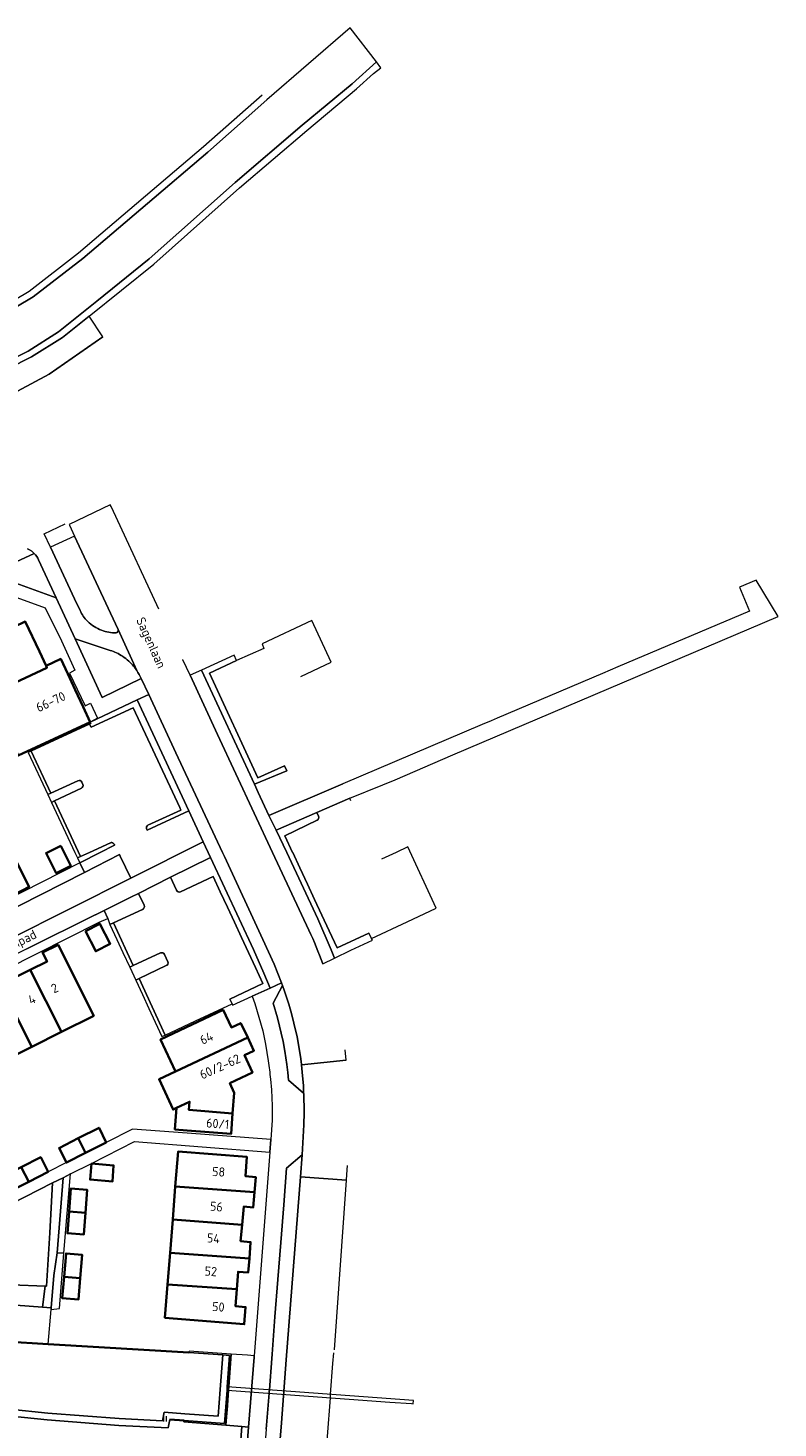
# Model space of a CAD drawing. Header units: metres. Extents: x 152391 to 157968, y 462336 to 467280.
# Tile 304 of 656: x 155531 to 155641, y 464915 to 465121. Entities that reach past the tile are written whole.
import ezdxf
from ezdxf.enums import TextEntityAlignment as Align

# ---------------------------------------------------------------- set-up
doc = ezdxf.new("R2010")
doc.units = ezdxf.units.M
doc.header["$LTSCALE"] = 0.75
for name, color, linetype, lineweight in [('B-WE-GK-BESCHOEIING-G', 251, 'GK-BESCHOEIING', 35), ('B-WE-GR-BEPLANTING_CULTUUR_BODEMBEDEKKER-GV', 251, 'Continuous', 18), ('B-WE-GR-GROENVOORZIENING-GV', 251, 'Continuous', 18), ('B-WE-GR-HAAG-GV', 251, 'Continuous', 13), ('B-WE-IE-TERREINAFSCHEIDING_KUNSTMATIG_MUUR-GV', 251, 'Continuous', 18), ('B-WE-KW-KUNSTWERK_DUIKER-G', 5, 'Continuous', 18), ('B-WE-KW-KUNSTWERK_DUIKER-GV', 5, 'Continuous', 18), ('B-WE-OG-BEBOUWING-GV', 6, 'Continuous', 35), ('B-WE-OG-BEBOUWING-T18', 1, 'Continuous', 18), ('B-WE-OG-TERREIN_CULTUURSCHEIDING-GV', 251, 'Continuous', 18), ('B-WE-OG-TOPOGRAFIE-T18', 1, 'Continuous', 18), ('B-WE-OG-WATER_SLOOT-GV', 251, 'Continuous', 18), ('B-WE-VH-VERHARDING_ASFALT-GV', 251, 'Continuous', 18), ('B-WE-VH-VERHARDING_BETONSTRAATSTEEN-GV', 251, 'Continuous', 18), ('B-WE-VH-VERHARDING_TEGEL-GV', 251, 'Continuous', 18)]:
    doc.layers.add(name, color=color, linetype=linetype, lineweight=lineweight)
doc.styles.add('NLCS-ISO-M750-T18', font='NLCS-ISO.ttf', dxfattribs={"height": 1.35})
doc.linetypes.add('GK-BESCHOEIING', pattern='A,30,-5,[1,NLCS.SHX,S=1,R=0,X=0,Y=0],-5', length=40)

msp = doc.modelspace()

# ---------------------------------------------------------------- linework, layer by layer
at = {"layer": 'B-WE-GK-BESCHOEIING-G'}
for points in [[(155534.03, 464927.68), (155527.7, 464928.06), (155513.9, 464928.94), (155497.63, 464930.14)], [(155554.75, 464926.43), (155534.03, 464927.68)], [(155551.93, 464916.59), (155554.06, 464916.43)]]:
    msp.add_lwpolyline(points, dxfattribs=at)
at = {"layer": 'B-WE-GR-BEPLANTING_CULTUUR_BODEMBEDEKKER-GV'}
msp.add_lwpolyline([(155546.21, 464996.22), (155544.61, 464999.47), (155544.51, 464999.67), (155539.38, 464997.06), (155526.6, 464990.56), (155528.25, 464987.18)], close=True, dxfattribs=at)
at = {"layer": 'B-WE-GR-GROENVOORZIENING-GV'}
for points in [[(155564.39, 465010.06), (155569.16, 465012), (155568.82, 465012.74), (155564.91, 465010.96), (155557.76, 465026.39), (155561.77, 465028.21), (155561.4, 465029.03), (155556.61, 465026.83)], [(155534.44, 465008.72), (155531.55, 465014.9), (155531.1, 465014.69), (155533.99, 465008.51)], [(155538.34, 464999.18), (155538.79, 464999.39), (155534.97, 465007.57), (155534.52, 465007.36), (155537.96, 465000)], [(155538.79, 464999.39), (155538.34, 464999.18), (155538.67, 464998.47), (155541.69, 465000), (155543.79, 465001.07), (155543.79, 465001.1), (155543.77, 465001.14), (155543.76, 465001.18), (155543.74, 465001.21), (155543.72, 465001.25), (155543.7, 465001.28), (155543.67, 465001.31), (155543.64, 465001.33), (155543.61, 465001.36), (155543.58, 465001.38), (155543.54, 465001.4), (155543.5, 465001.41), (155543.46, 465001.42), (155543.43, 465001.43), (155543.39, 465001.44), (155543.35, 465001.44), (155543.31, 465001.44), (155543.27, 465001.43), (155543.23, 465001.42), (155543.19, 465001.41), (155540.12, 465000)], [(155546.03, 464983.11), (155546.53, 464983.34), (155543.65, 464989.62), (155543.12, 464989.38), (155544.14, 464987.18), (155545.03, 464985.26)], [(155546.92, 464981.21), (155547.91, 464979.09), (155548.85, 464977.05), (155549.8, 464975.03), (155550.78, 464972.91), (155551.23, 464973.12), (155547.41, 464981.44)], [(155534.67, 464951.37), (155534.3, 464944.04), (155533.79, 464936.2), (155533.58, 464936.2), (155533.22, 464933.09), (155534.47, 464932.99), (155534.87, 464937.75), (155535.38, 464941.12), (155536.24, 464952.13)], [(155536.24, 464952.13), (155535.38, 464941.12), (155536.36, 464941.04), (155537.32, 464952.71)], [(155534.47, 464932.99), (155534.45, 464932.77), (155535.69, 464932.89), (155536.36, 464941.04), (155535.38, 464941.12), (155534.87, 464937.75)], [(155563.35, 464926.03), (155560.95, 464926.2), (155560.61, 464921.39), (155560.57, 464920.9), (155560.35, 464917.93), (155560.33, 464917.58), (155560.2, 464915.73), (155562.54, 464915.55), (155563.53, 464915.47), (155564.33, 464925.73), (155564.34, 464925.95)]]:
    msp.add_lwpolyline(points, close=True, dxfattribs=at)
for points in [[(155547.12, 465022.43), (155540.21, 465019.17), (155540.32, 465018.95), (155540.12, 465018.86), (155540.35, 465018.42), (155546.54, 465021.27), (155553.39, 465006.59), (155553.56, 465006.23), (155548.71, 465003.99)], [(155548.49, 465003.46), (155548.58, 465003.26), (155554.72, 465006.11), (155547.12, 465022.43)], [(155538.4, 465010.55), (155534.44, 465008.72)], [(155539.14, 465010.01), (155539.01, 465010.31)], [(155534.44, 465008.72), (155533.99, 465008.51), (155534.52, 465007.36), (155534.97, 465007.57), (155538.92, 465009.43)], [(155573.8, 465005.33), (155573.55, 465005.87), (155567.6, 465003.26), (155569.13, 465000), (155573.73, 464990.22), (155575.68, 464985.69), (155576.15, 464984.44), (155578.58, 464985.6), (155581.74, 464987.11), (155581.62, 464987.34), (155581.22, 464988.13), (155576.56, 464985.95), (155575.39, 464988.45), (155574.32, 464990.77), (155573.24, 464993.08), (155572.19, 464995.34), (155571.08, 464997.71), (155570.03, 464999.98), (155570.01, 465000), (155568.87, 465002.45), (155573.6, 465004.72)], [(155561.09, 464977.72), (155561.17, 464977.54), (155564.07, 464978.86), (155566.68, 464980.05), (155565.77, 464982.25), (155564.25, 464985.7), (155557.9, 464999.27), (155552.03, 464996.36), (155552.93, 464994.43)], [(155553.5, 464994.22), (155558.31, 464996.46), (155559.36, 464994.2), (155560.41, 464991.95), (155561.45, 464989.72), (155562.48, 464987.5), (155563.52, 464985.28), (155564.56, 464983.05), (155565.64, 464980.73), (155560.76, 464978.43), (155561.09, 464977.72)], [(155548.17, 464992.24), (155547.34, 464993.96), (155546.29, 464993.47), (155542.26, 464991.45), (155542.8, 464990.28), (155543.12, 464989.38), (155543.65, 464989.62)], [(155543.65, 464989.62), (155547.93, 464991.61)], [(155550.55, 464985.21), (155546.53, 464983.34)], [(155546.53, 464983.34), (155546.03, 464983.11), (155546.92, 464981.21), (155547.41, 464981.44), (155551.38, 464983.34)], [(155551.65, 464983.91), (155551.14, 464984.98)]]:
    msp.add_lwpolyline(points, dxfattribs=at)
for points in [[(155539.01, 465010.31, 0.437993), (155538.4, 465010.55)], [(155538.92, 465009.43, 0.390539), (155539.14, 465010.01)], [(155548.71, 465003.99, 0.309631), (155548.49, 465003.46)], [(155573.6, 465004.72, 0.428726), (155573.8, 465005.33)], [(155552.93, 464994.43, 0.514832), (155553.5, 464994.22)], [(155547.93, 464991.61, 0.402475), (155548.17, 464992.24)], [(155551.14, 464984.98, 0.420893), (155550.55, 464985.21)], [(155551.38, 464983.34, 0.491844), (155551.65, 464983.91)]]:
    msp.add_lwpolyline(points, format="xyb", dxfattribs=at)
at = {"layer": 'B-WE-GR-HAAG-GV'}
for points in [[(155568.82, 465012.74), (155564.91, 465010.96), (155557.76, 465026.39), (155561.77, 465028.21), (155561.4, 465029.03), (155556.61, 465026.83), (155564.39, 465010.06), (155569.16, 465012)], [(155534.44, 465008.72), (155531.55, 465014.9), (155531.1, 465014.69), (155533.99, 465008.51)], [(155534.97, 465007.57), (155534.52, 465007.36), (155537.96, 465000), (155538.34, 464999.18), (155538.79, 464999.39)], [(155538.34, 464999.18), (155538.67, 464998.47), (155541.69, 465000), (155543.79, 465001.07), (155543.79, 465001.1), (155543.77, 465001.14), (155543.76, 465001.18), (155543.74, 465001.21), (155543.72, 465001.25), (155543.7, 465001.28), (155543.67, 465001.31), (155543.64, 465001.33), (155543.61, 465001.36), (155543.58, 465001.38), (155543.54, 465001.4), (155543.5, 465001.41), (155543.46, 465001.42), (155543.43, 465001.43), (155543.39, 465001.44), (155543.35, 465001.44), (155543.31, 465001.44), (155543.27, 465001.43), (155543.23, 465001.42), (155543.19, 465001.41), (155540.12, 465000), (155538.79, 464999.39)], [(155546.03, 464983.11), (155546.53, 464983.34), (155543.65, 464989.62), (155543.12, 464989.38), (155544.14, 464987.18), (155545.03, 464985.26)], [(155551.23, 464973.12), (155547.41, 464981.44), (155546.92, 464981.21), (155547.91, 464979.09), (155548.85, 464977.05), (155549.8, 464975.03), (155550.78, 464972.91)], [(155534.67, 464951.37), (155534.3, 464944.04), (155533.79, 464936.2), (155533.58, 464936.2), (155533.22, 464933.09), (155534.47, 464932.99), (155534.87, 464937.75), (155535.38, 464941.12), (155536.24, 464952.13)], [(155536.24, 464952.13), (155535.38, 464941.12), (155536.36, 464941.04), (155537.32, 464952.71)], [(155534.47, 464932.99), (155534.45, 464932.77), (155535.69, 464932.89), (155536.36, 464941.04), (155535.38, 464941.12), (155534.87, 464937.75)]]:
    msp.add_lwpolyline(points, close=True, dxfattribs=at)
for points in [[(155548.49, 465003.46), (155548.58, 465003.26), (155554.72, 465006.11), (155547.12, 465022.43), (155540.21, 465019.17), (155540.32, 465018.95), (155540.12, 465018.86)], [(155540.12, 465018.86), (155540.35, 465018.42), (155546.54, 465021.27), (155553.39, 465006.59), (155553.56, 465006.23), (155548.71, 465003.99)], [(155538.4, 465010.55), (155534.44, 465008.72), (155533.99, 465008.51), (155534.52, 465007.36)], [(155539.14, 465010.01), (155539.01, 465010.31)], [(155534.52, 465007.36), (155534.97, 465007.57), (155538.92, 465009.43)], [(155573.8, 465005.33), (155573.55, 465005.87), (155567.6, 465003.26)], [(155567.6, 465003.26), (155569.13, 465000), (155573.73, 464990.22), (155575.68, 464985.69), (155576.15, 464984.44), (155578.58, 464985.6), (155581.74, 464987.11), (155581.62, 464987.34), (155581.22, 464988.13), (155576.56, 464985.95), (155575.39, 464988.45), (155574.32, 464990.77), (155573.24, 464993.08), (155572.19, 464995.34), (155571.08, 464997.71), (155570.03, 464999.98), (155570.01, 465000), (155568.87, 465002.45), (155573.6, 465004.72)], [(155553.5, 464994.22), (155558.31, 464996.46), (155559.36, 464994.2), (155560.41, 464991.95), (155561.45, 464989.72), (155562.48, 464987.5), (155563.52, 464985.28), (155564.56, 464983.05), (155565.64, 464980.73), (155560.76, 464978.43), (155561.09, 464977.72), (155561.17, 464977.54), (155564.07, 464978.86), (155566.68, 464980.05), (155565.77, 464982.25), (155564.25, 464985.7), (155557.9, 464999.27), (155552.03, 464996.36)], [(155552.03, 464996.36), (155552.93, 464994.43)], [(155547.34, 464993.96), (155546.29, 464993.47), (155542.26, 464991.45), (155542.8, 464990.28), (155543.12, 464989.38), (155543.65, 464989.62), (155547.93, 464991.61)], [(155548.17, 464992.24), (155547.34, 464993.96)], [(155550.55, 464985.21), (155546.53, 464983.34), (155546.03, 464983.11), (155546.92, 464981.21), (155547.41, 464981.44), (155551.38, 464983.34)], [(155551.65, 464983.91), (155551.14, 464984.98)]]:
    msp.add_lwpolyline(points, dxfattribs=at)
for points in [[(155539.01, 465010.31, 0.437993), (155538.4, 465010.55)], [(155538.92, 465009.43, 0.390539), (155539.14, 465010.01)], [(155548.71, 465003.99, 0.309631), (155548.49, 465003.46)], [(155573.6, 465004.72, 0.428726), (155573.8, 465005.33)], [(155552.93, 464994.43, 0.514832), (155553.5, 464994.22)], [(155547.93, 464991.61, 0.402475), (155548.17, 464992.24)], [(155551.14, 464984.98, 0.420893), (155550.55, 464985.21)], [(155551.38, 464983.34, 0.491844), (155551.65, 464983.91)]]:
    msp.add_lwpolyline(points, format="xyb", dxfattribs=at)
at = {"layer": 'B-WE-IE-TERREINAFSCHEIDING_KUNSTMATIG_MUUR-GV'}
msp.add_lwpolyline([(155559.97, 464916), (155554.06, 464916.43), (155553.99, 464916.22), (155560.2, 464915.73), (155560.33, 464917.58), (155560.35, 464917.93), (155560.57, 464920.9), (155560.61, 464921.39), (155560.95, 464926.2), (155554.77, 464926.65), (155554.75, 464926.43), (155559.74, 464926.08), (155560.74, 464926.01), (155560.39, 464921.41), (155560.35, 464920.91)], close=True, dxfattribs=at)
at = {"layer": 'B-WE-KW-KUNSTWERK_DUIKER-G'}
for points in [[(155551.02, 464917.08), (155551, 464916.67)], [(155551.42, 464917.07), (155551.4, 464916.64)], [(155551, 464916.67), (155550.99, 464916.28)], [(155551.4, 464916.64), (155551.39, 464916.27)]]:
    msp.add_lwpolyline(points, dxfattribs=at)
at = {"layer": 'B-WE-KW-KUNSTWERK_DUIKER-GV'}
msp.add_lwpolyline([(155587.75, 464918.89), (155587.79, 464919.39), (155560.39, 464921.41), (155560.35, 464920.91), (155584.32, 464919.14), (155587.52, 464918.91)], close=True, dxfattribs=at)
at = {"layer": 'B-WE-OG-BEBOUWING-GV'}
for points in [[(155527.8, 465038.08), (155526.72, 465037.61), (155525.88, 465035.22), (155524.79, 465034.71), (155524.04, 465036.33), (155519.66, 465034.3), (155517.52, 465033.31), (155517.26, 465033.19), (155520.55, 465026.11), (155520.81, 465026.23), (155522.46, 465027), (155523.54, 465024.69), (155525.91, 465025.79), (155526.68, 465024.14), (155526.79, 465023.88), (155533.86, 465027.17), (155533.73, 465027.44), (155532.74, 465029.54), (155530.66, 465033.96), (155529.01, 465033.19), (155528.47, 465034.21), (155529.38, 465036.66), (155528.9, 465037.7)], [(155540.21, 465019.17), (155539.17, 465021.43), (155538.02, 465023.89), (155536.92, 465026.25), (155535.89, 465028.47), (155533.73, 465027.44), (155533.86, 465027.17), (155526.79, 465023.88), (155526.68, 465024.14), (155525.3, 465023.5), (155527.41, 465018.95), (155529.61, 465014.24)], [(155525.98, 464993.98), (155528.27, 464995.14), (155528.96, 464993.78), (155531.22, 464994.92), (155528.67, 465000), (155525.97, 465005.36), (155521.4, 465003.06), (155522.98, 464999.93)], [(155535.88, 465000.97), (155533.95, 465000), (155533.73, 464999.89), (155535.22, 464996.94), (155537.36, 464998.02), (155536.37, 465000)], [(155539.53, 464988.43), (155541.04, 464985.46), (155543.17, 464986.57), (155541.65, 464989.5)], [(155531.37, 464982.71), (155536.01, 464973.59), (155540.75, 464975.98), (155535.49, 464986.41), (155533.22, 464985.3), (155533.88, 464983.94)], [(155526.32, 464981.83), (155531.62, 464971.38), (155536.01, 464973.59), (155531.37, 464982.71), (155529.3, 464981.7), (155528.65, 464982.98)], [(155522.89, 464978.45), (155527.53, 464969.32), (155531.62, 464971.38), (155526.32, 464981.83), (155524.66, 464981.01), (155525.33, 464979.66)], [(155563.39, 464972.76), (155562.37, 464974.9), (155561.01, 464974.26), (155559.78, 464976.86), (155550.57, 464972.49), (155552.78, 464967.75)], [(155561.18, 464961.61), (155561.39, 464964.61), (155560.79, 464966.04), (155564.1, 464967.6), (155562.93, 464970.19), (155564.3, 464970.83), (155563.39, 464972.76), (155552.78, 464967.75), (155550.35, 464966.62), (155552.41, 464962.18), (155552.94, 464962.43), (155554.84, 464963.31), (155554.75, 464962.11)], [(155561.18, 464961.61), (155554.75, 464962.11), (155554.84, 464963.31), (155552.94, 464962.43), (155552.69, 464959.25), (155554.51, 464959.11), (155560.98, 464958.62)], [(155539.54, 464955.8), (155542.59, 464957.34), (155541.52, 464959.49), (155538.45, 464957.94)], [(155538.45, 464957.94), (155535.63, 464956.51), (155536.71, 464954.37), (155539.54, 464955.8)], [(155531.17, 464951.55), (155534.01, 464953), (155532.95, 464955.15), (155530.07, 464953.69)], [(155540.41, 464954.26), (155540.19, 464951.87), (155543.48, 464951.57), (155543.67, 464953.96)], [(155552.74, 464950.87), (155564.38, 464950), (155564.57, 464952.24), (155563.09, 464952.37), (155563.27, 464955.2), (155553.15, 464956)], [(155530.07, 464953.69), (155527.06, 464952.16), (155528.15, 464950.02), (155531.17, 464951.55)], [(155537.12, 464947.16), (155539.51, 464946.98), (155539.78, 464950.36), (155537.39, 464950.57)], [(155564.38, 464950), (155552.74, 464950.87), (155552.36, 464946.01), (155562.57, 464945.23), (155562.82, 464947.9), (155564.2, 464947.77)], [(155537.12, 464947.16), (155536.87, 464943.97), (155539.26, 464943.78), (155539.51, 464946.98)], [(155562.57, 464945.23), (155552.36, 464946.01), (155551.97, 464941.09), (155563.64, 464940.26), (155563.83, 464942.68), (155562.34, 464942.82)], [(155538.76, 464937.38), (155539.05, 464940.79), (155536.66, 464941.01), (155536.37, 464937.55)], [(155551.61, 464936.46), (155561.79, 464935.73), (155561.98, 464938.32), (155563.47, 464938.21), (155563.64, 464940.26), (155551.97, 464941.09)], [(155538.76, 464937.38), (155536.37, 464937.55), (155536.1, 464934.42), (155538.49, 464934.22)], [(155561.79, 464935.73), (155551.61, 464936.46), (155551.22, 464931.55), (155562.89, 464930.58), (155563.09, 464933.12), (155561.6, 464933.23)]]:
    msp.add_lwpolyline(points, close=True, dxfattribs=at)
at = {"layer": 'B-WE-OG-TERREIN_CULTUURSCHEIDING-GV'}
for points in [[(155542.09, 465075.86), (155534.2, 465070.36), (155527.53, 465066.78), (155521.75, 465064.27), (155507.77, 465059.59), (155500, 465057.64), (155487.44, 465054.48), (155471.48, 465051.95), (155460.98, 465051.52), (155440.81, 465052.43), (155423.98, 465055.48), (155411.28, 465058.8), (155407.54, 465059.78), (155394.5, 465063.5), (155376.12, 465070.05), (155358.47, 465075.51), (155341.06, 465080.05), (155340.76, 465078.67), (155346.64, 465077.36)], [(155537.92, 465046.5), (155534.38, 465044.89), (155537.91, 465037.3), (155538.72, 465035.59)], [(155544.31, 465032.84), (155544.28, 465032.9), (155537.92, 465046.5)], [(155531.99, 465043.99), (155525.47, 465040.98)], [(155525.47, 465040.98), (155535.2, 465037.45), (155532.61, 465043.04)], [(155543.16, 465029.72), (155537.99, 465031.43), (155541.97, 465022.78), (155547.72, 465025.58)]]:
    msp.add_lwpolyline(points, dxfattribs=at)
for points in [[(155532.61, 465043.04, 0.092623), (155531.99, 465043.99)], [(155538.72, 465035.59, 0.05092), (155539.2, 465034.74)], [(155539.2, 465034.74, 0.05228), (155539.84, 465034)], [(155539.84, 465034, 0.052347), (155540.82, 465033.22)], [(155540.82, 465033.22, 0.053309), (155541.87, 465032.69)], [(155541.87, 465032.69, 0.052764), (155542.95, 465032.39)], [(155542.95, 465032.39, 0.044003), (155544.06, 465032.29)], [(155544.06, 465032.29, 0.370349), (155544.33, 465032.77)], [(155544.33, 465032.77, 0.041982), (155544.31, 465032.84)], [(155544.09, 465029.35, 0.030291), (155543.16, 465029.72)], [(155544.97, 465028.85, 0.029814), (155544.09, 465029.35)], [(155545.9, 465028.12, 0.03125), (155544.97, 465028.85)], [(155546.61, 465027.39, 0.031977), (155545.9, 465028.12)], [(155547.07, 465026.77, 0.022737), (155546.61, 465027.39)], [(155547.72, 465025.58, 0.027302), (155547.07, 465026.77)]]:
    msp.add_lwpolyline(points, format="xyb", dxfattribs=at)
for points in [[(155533.22, 464933.09), (155533.58, 464936.2), (155528.66, 464936.39), (155517.6, 464937.16), (155517.73, 464939.18), (155516.42, 464942.08), (155516.4, 464942.12), (155516.33, 464942.09), (155503.01, 464935.38)], [(155459.63, 464911.7), (155562.61, 464903.57), (155562.83, 464906.37), (155563.53, 464915.47), (155562.54, 464915.55), (155561.83, 464906.44), (155561.69, 464904.64), (155459.45, 464912.71)]]:
    msp.add_lwpolyline(points, close=True, dxfattribs=at)
at = {"layer": 'B-WE-OG-WATER_SLOOT-GV'}
for points in [[(155524.46, 465070.43), (155531.08, 465073.75), (155535.56, 465076.57), (155541.2, 465081.1), (155548.91, 465087.3), (155561.54, 465098.53), (155571.43, 465106.96), (155578.77, 465113.07), (155582.33, 465116.28), (155578.49, 465121.27), (155566.2, 465110.68), (155557.53, 465103.02), (155548.63, 465095.47), (155539.12, 465087.37), (155531.83, 465081.71), (155524.12, 465077.16)], [(155524.88, 465069.53), (155531.56, 465072.88), (155536.15, 465075.76), (155540.05, 465078.89), (155549.57, 465086.54), (155562.19, 465097.78), (155572.08, 465106.2), (155579.42, 465112.32), (155581.92, 465114.56), (155583.01, 465115.41), (155582.33, 465116.28), (155578.77, 465113.07), (155571.43, 465106.96), (155561.54, 465098.53), (155548.91, 465087.3), (155541.2, 465081.1), (155535.56, 465076.57), (155531.08, 465073.75), (155524.46, 465070.43)], [(155423.33, 465066.75), (155433.61, 465064.84), (155442.24, 465063.68), (155449.88, 465063.23), (155455.49, 465063), (155464.04, 465063.1), (155468.87, 465063.32), (155474.99, 465063.77), (155483.28, 465064.74), (155486.27, 465065.39), (155492.29, 465066.63), (155500.98, 465068.75), (155509.46, 465071.38), (155512.02, 465072.32), (155516.98, 465074.16), (155524.12, 465077.16), (155531.83, 465081.71), (155539.12, 465087.37), (155548.63, 465095.47), (155557.53, 465103.02), (155566.2, 465110.68)], [(155565.51, 465111.41), (155556.88, 465103.78), (155538.5, 465088.16), (155531.26, 465082.53), (155523.68, 465078.06), (155516.62, 465075.1), (155511.67, 465073.26), (155509.13, 465072.32), (155500.71, 465069.72), (155492.09, 465067.61), (155483.12, 465065.73), (155474.89, 465064.77), (155468.82, 465064.32), (155464.01, 465064.1), (155455.5, 465064), (155449.93, 465064.22), (155442.33, 465064.68), (155433.77, 465065.82), (155423.45, 465067.74)], [(155527.53, 465066.78), (155534.2, 465070.36), (155542.09, 465075.86), (155540.05, 465078.89), (155536.15, 465075.76), (155531.56, 465072.88), (155524.88, 465069.53)], [(155559.74, 464926.08), (155554.75, 464926.43), (155534.03, 464927.68), (155527.7, 464928.06), (155513.9, 464928.94), (155497.63, 464930.14), (155496.77, 464930.21), (155479.33, 464931.53), (155465.21, 464932.7), (155457.09, 464933.33), (155455.98, 464933.66), (155457.67, 464923.88), (155458.64, 464923.82), (155463.03, 464923.18)], [(155466.58, 464922.69), (155480.05, 464922.37), (155481.39, 464921.37), (155494.6, 464920.86), (155500.52, 464920.76), (155512.88, 464918.87), (155522.64, 464918.7), (155533.99, 464917.53), (155544.47, 464916.71), (155550.87, 464916.39), (155551.12, 464917.66), (155554.13, 464917.43), (155559.05, 464917.07), (155559.35, 464920.99), (155559.74, 464926.08)], [(155554.06, 464916.43), (155559.97, 464916), (155560.35, 464920.91), (155560.39, 464921.41), (155560.74, 464926.01), (155559.74, 464926.08), (155559.35, 464920.99), (155559.05, 464917.07), (155554.13, 464917.43), (155551.12, 464917.66), (155550.87, 464916.39), (155544.47, 464916.71), (155533.99, 464917.53), (155522.64, 464918.7), (155512.88, 464918.87), (155500.52, 464920.76), (155494.6, 464920.86), (155481.39, 464921.37), (155480.05, 464922.37), (155466.58, 464922.69)], [(155466.76, 464921.69), (155479.71, 464921.37), (155481.04, 464920.38), (155486.61, 464920.17), (155491.76, 464919.97), (155494.57, 464919.86), (155500.44, 464919.76), (155512.8, 464917.88), (155516.79, 464917.81), (155522.58, 464917.7), (155524.75, 464917.48), (155533.9, 464916.53), (155544.41, 464915.71), (155551.68, 464915.35), (155551.93, 464916.59), (155554.06, 464916.43)], [(155561.83, 464906.44), (155562.54, 464915.55), (155560.2, 464915.73), (155553.99, 464916.22), (155554.06, 464916.43), (155551.93, 464916.59), (155551.68, 464915.35), (155544.41, 464915.71), (155533.9, 464916.53), (155524.75, 464917.48), (155525.09, 464917.28), (155525.69, 464916.74), (155526.05, 464916.15), (155526.18, 464915.53), (155526.05, 464914.91)]]:
    msp.add_lwpolyline(points, dxfattribs=at)
msp.add_lwpolyline([(155534.45, 464932.77), (155534.47, 464932.99), (155533.22, 464933.09), (155503.01, 464935.38), (155502.67, 464935.21), (155498.03, 464935.46), (155497.63, 464930.14), (155513.9, 464928.94), (155527.7, 464928.06), (155534.03, 464927.68)], close=True, dxfattribs=at)
at = {"layer": 'B-WE-VH-VERHARDING_ASFALT-GV'}
for points in [[(155550.33, 465035.78), (155543.98, 465049.4), (155543.28, 465050.9), (155543.18, 465051.12), (155537.11, 465048.21), (155537.16, 465048.12), (155537.92, 465046.5), (155544.28, 465032.9), (155544.31, 465032.84)], [(155544.33, 465032.77), (155547.07, 465026.77)], [(155572.41, 464988.55), (155567.06, 465000), (155558.95, 465017.36), (155554.91, 465026.05), (155553.84, 465028.34), (155553.8, 465028.4)], [(155547.72, 465025.58), (155548.83, 465023.22), (155552.83, 465014.65), (155559.68, 465000), (155559.96, 464999.4), (155565.64, 464987.21), (155567.27, 464983.54), (155568.35, 464980.81), (155568.51, 464980.41), (155568.5, 464980.4), (155568.8, 464979.59), (155569.43, 464977.67), (155569.84, 464976.28), (155570.2, 464974.88), (155570.4, 464974.04), (155570.65, 464972.91), (155570.88, 464971.7), (155571.15, 464970), (155571.31, 464968.85), (155571.31, 464968.77), (155577.89, 464969.46), (155577.72, 464970.94)], [(155577.89, 464969.46), (155571.31, 464968.77), (155571.48, 464967.14), (155571.59, 464965.7), (155571.63, 464964.56), (155571.64, 464964.55), (155571.71, 464961.73), (155571.67, 464959.92), (155571.39, 464955.49), (155571.14, 464952.26), (155577.93, 464951.81), (155577.99, 464952.6), (155578.07, 464953.96)], [(155571.14, 464952.26), (155569.07, 464925.36), (155568.37, 464916.08), (155567.78, 464908.91), (155574.72, 464908.37), (155575.57, 464919.79), (155575.6, 464920.29), (155575.94, 464924.83), (155576.05, 464926.41)], [(155576.19, 464926.81), (155577.93, 464951.81), (155571.14, 464952.26)]]:
    msp.add_lwpolyline(points, dxfattribs=at)
for points in [[(155544.31, 465032.84, -0.041982), (155544.33, 465032.77)], [(155547.07, 465026.77, -0.027302), (155547.72, 465025.58)], [(155574.45, 464983.63, 0.021549), (155572.41, 464988.55)]]:
    msp.add_lwpolyline(points, format="xyb", dxfattribs=at)
at = {"layer": 'B-WE-VH-VERHARDING_BETONSTRAATSTEEN-GV'}
for points in [[(155635.76, 465039.01), (155637.24, 465035.51), (155617.86, 465027.28), (155615.61, 465026.32), (155600.09, 465019.74), (155599.21, 465019.36), (155597.89, 465018.79), (155577.39, 465010.09), (155566.51, 465005.45), (155567.6, 465003.26), (155573.55, 465005.87), (155578.43, 465007.97), (155583.3, 465009.95), (155585.08, 465010.67), (155593.58, 465014.36), (155641.43, 465034.7), (155638.22, 465040.05)], [(155571.31, 464968.77), (155571.31, 464968.85), (155571.15, 464970), (155570.88, 464971.7), (155570.65, 464972.91), (155570.4, 464974.04), (155570.2, 464974.88), (155569.84, 464976.28), (155569.43, 464977.67), (155568.8, 464979.59), (155568.5, 464980.4), (155567.16, 464977.8), (155567.8, 464975.65), (155568.6, 464972.19), (155568.85, 464970.74), (155569.16, 464968.78), (155569.29, 464967.63), (155569.4, 464966.49), (155571.63, 464964.56), (155571.59, 464965.7), (155571.48, 464967.14)], [(155569.07, 464925.36), (155571.14, 464952.26), (155571.39, 464955.49), (155569.11, 464953.55), (155568.69, 464948.14), (155568.26, 464942.64), (155567.84, 464937.15), (155567.41, 464931.66), (155566.99, 464926.17), (155566.94, 464925.53), (155566.58, 464920.95), (155566.55, 464920.6), (155566.54, 464920.46), (155566.13, 464915.17), (155565.73, 464909.99), (155567.68, 464907.71), (155567.78, 464908.91), (155568.37, 464916.08)]]:
    msp.add_lwpolyline(points, close=True, dxfattribs=at)
for points in [[(155571.22, 465025.89), (155575.7, 465027.98), (155572.84, 465034.12), (155565.5, 465030.69), (155565.76, 465030.01), (155561.77, 465028.21), (155557.76, 465026.39), (155564.91, 465010.96), (155568.82, 465012.74), (155569.16, 465012), (155564.39, 465010.06), (155564.94, 465008.82), (155566.51, 465005.45), (155577.39, 465010.09)], [(155548.71, 465003.99), (155553.56, 465006.23), (155553.39, 465006.59), (155546.54, 465021.27), (155540.35, 465018.42), (155540.12, 465018.86), (155531.55, 465014.9), (155534.44, 465008.72), (155538.4, 465010.55)], [(155539.01, 465010.31), (155539.14, 465010.01)], [(155538.92, 465009.43), (155534.97, 465007.57), (155538.79, 464999.39), (155540.12, 465000), (155543.19, 465001.41), (155543.23, 465001.42), (155543.27, 465001.43), (155543.31, 465001.44), (155543.35, 465001.44), (155543.39, 465001.44), (155543.43, 465001.43), (155543.46, 465001.42), (155543.5, 465001.41), (155543.54, 465001.4), (155543.58, 465001.38), (155543.61, 465001.36), (155543.64, 465001.33), (155543.67, 465001.31), (155543.7, 465001.28), (155543.72, 465001.25), (155543.74, 465001.21), (155543.76, 465001.18), (155543.77, 465001.14), (155543.79, 465001.1), (155543.79, 465001.07), (155541.69, 465000), (155538.67, 464998.47), (155539.38, 464997.06), (155544.51, 464999.67), (155544.61, 464999.47), (155546.21, 464996.22), (155556.84, 465001.55), (155554.72, 465006.11)], [(155578.59, 465007.58), (155578.43, 465007.97), (155573.55, 465005.87), (155573.8, 465005.33)], [(155554.72, 465006.11), (155548.58, 465003.26), (155548.49, 465003.46)], [(155573.6, 465004.72), (155568.87, 465002.45), (155570.01, 465000), (155570.03, 464999.98), (155571.08, 464997.71), (155572.19, 464995.34), (155573.24, 464993.08), (155574.32, 464990.77), (155575.39, 464988.45), (155576.56, 464985.95), (155581.22, 464988.13), (155581.62, 464987.34), (155586.88, 464989.81), (155591.15, 464991.81), (155586.97, 465000.82), (155585.23, 465000), (155583.09, 464998.99)], [(155530.87, 464985.81), (155540.95, 464990.82), (155541.01, 464990.85), (155541.02, 464990.82), (155542.26, 464991.45), (155546.29, 464993.47), (155547.34, 464993.96), (155552.03, 464996.36), (155557.9, 464999.27), (155556.84, 465001.55), (155546.21, 464996.22), (155528.25, 464987.18)], [(155552.93, 464994.43), (155552.03, 464996.36), (155547.34, 464993.96), (155548.17, 464992.24)], [(155551.38, 464983.34), (155547.41, 464981.44), (155551.23, 464973.12), (155555.69, 464975.2), (155561.09, 464977.72), (155560.76, 464978.43), (155565.64, 464980.73), (155564.56, 464983.05), (155563.52, 464985.28), (155562.48, 464987.5), (155561.45, 464989.72), (155560.41, 464991.95), (155559.36, 464994.2), (155558.31, 464996.46), (155553.5, 464994.22)], [(155547.93, 464991.61), (155543.65, 464989.62)], [(155543.65, 464989.62), (155546.53, 464983.34), (155550.55, 464985.21)], [(155551.14, 464984.98), (155551.65, 464983.91)], [(155516.42, 464942.08), (155534.67, 464951.37), (155536.24, 464952.13), (155537.32, 464952.71), (155540.41, 464954.26), (155546.75, 464957.45), (155566.66, 464955.92), (155566.82, 464957.78), (155554.48, 464958.68), (155546.42, 464959.27), (155542.59, 464957.34), (155539.54, 464955.8), (155536.71, 464954.37), (155534.01, 464953), (155531.17, 464951.55), (155528.15, 464950.02)]]:
    msp.add_lwpolyline(points, dxfattribs=at)
for points in [[(155538.4, 465010.55, -0.437993), (155539.01, 465010.31)], [(155539.14, 465010.01, -0.390539), (155538.92, 465009.43)], [(155548.49, 465003.46, -0.309631), (155548.71, 465003.99)], [(155573.8, 465005.33, -0.428726), (155573.6, 465004.72)], [(155553.5, 464994.22, -0.514832), (155552.93, 464994.43)], [(155548.17, 464992.24, -0.402475), (155547.93, 464991.61)], [(155550.55, 464985.21, -0.420893), (155551.14, 464984.98)], [(155551.65, 464983.91, -0.491844), (155551.38, 464983.34)]]:
    msp.add_lwpolyline(points, format="xyb", dxfattribs=at)
at = {"layer": 'B-WE-VH-VERHARDING_TEGEL-GV'}
for points in [[(155538.72, 465035.59), (155537.91, 465037.3), (155534.38, 465044.89), (155533.45, 465046.88), (155536.55, 465048.34)], [(155540.21, 465019.17), (155547.12, 465022.43), (155548.83, 465023.22), (155547.72, 465025.58), (155541.97, 465022.78), (155537.99, 465031.43), (155535.2, 465037.45), (155525.47, 465040.98), (155531.99, 465043.99), (155531.64, 465044.3), (155531.3, 465044.53), (155530.99, 465044.67)], [(155530.99, 465044.67), (155531.3, 465044.53), (155531.64, 465044.3), (155531.99, 465043.99)], [(155532.61, 465043.04), (155535.2, 465037.45), (155537.99, 465031.43), (155543.16, 465029.72)], [(155499.05, 465028.69), (155500.21, 465029.24), (155500.54, 465028.53), (155505.3, 465030.75), (155504.97, 465031.45), (155508.98, 465033.32), (155509.32, 465032.61), (155514.09, 465034.83), (155513.76, 465035.53), (155518.11, 465037.57), (155522.82, 465039.9), (155527.8, 465038.08), (155528.9, 465037.7), (155533.61, 465035.99), (155535.98, 465031.12), (155537.96, 465026.8), (155537.18, 465026.39), (155539.46, 465021.57), (155540.25, 465021.94), (155541.27, 465019.74), (155540.21, 465019.17)], [(155547.07, 465026.77), (155544.33, 465032.77)], [(155564.39, 465010.06), (155556.61, 465026.83), (155554.91, 465026.05), (155558.95, 465017.36), (155567.06, 465000), (155572.41, 464988.55)], [(155574.45, 464983.63), (155576.15, 464984.44), (155575.68, 464985.69), (155573.73, 464990.22), (155569.13, 465000), (155567.6, 465003.26), (155566.51, 465005.45), (155564.94, 465008.82), (155564.39, 465010.06)], [(155566.13, 464915.17), (155566.54, 464920.46), (155566.55, 464920.6), (155566.58, 464920.95), (155566.94, 464925.53), (155566.99, 464926.17), (155567.41, 464931.66), (155567.84, 464937.15), (155568.26, 464942.64), (155568.69, 464948.14), (155569.11, 464953.55), (155571.39, 464955.49), (155571.67, 464959.92), (155571.71, 464961.73), (155571.64, 464964.55), (155571.63, 464964.56), (155569.4, 464966.49), (155569.29, 464967.63), (155569.16, 464968.78), (155568.85, 464970.74), (155568.6, 464972.19), (155567.8, 464975.65), (155567.16, 464977.8), (155568.5, 464980.4), (155568.51, 464980.41), (155568.35, 464980.81), (155566.68, 464980.05), (155564.07, 464978.86), (155564.44, 464977.75), (155565.6, 464973.75), (155566.03, 464971.77), (155566.42, 464969.33)], [(155566.74, 464966.66), (155566.88, 464965.06), (155566.98, 464962.72), (155566.98, 464960.62), (155566.92, 464959.2), (155566.82, 464957.78), (155566.66, 464955.92), (155564.34, 464925.95)], [(155564.34, 464925.95), (155564.33, 464925.73), (155563.53, 464915.47), (155562.83, 464906.37), (155562.61, 464903.57), (155564.81, 464903.39), (155564.52, 464899.45), (155564.14, 464894.39), (155558.55, 464818.52), (155558.55, 464818.51), (155558.12, 464812.6)]]:
    msp.add_lwpolyline(points, dxfattribs=at)
for points in [[(155531.99, 465043.99, -0.092623), (155532.61, 465043.04)], [(155539.2, 465034.74, -0.05092), (155538.72, 465035.59)], [(155539.84, 465034, -0.05228), (155539.2, 465034.74)], [(155540.82, 465033.22, -0.052347), (155539.84, 465034)], [(155541.87, 465032.69, -0.053309), (155540.82, 465033.22)], [(155542.95, 465032.39, -0.052764), (155541.87, 465032.69)], [(155544.06, 465032.29, -0.044003), (155542.95, 465032.39)], [(155544.33, 465032.77, -0.370349), (155544.06, 465032.29)], [(155543.16, 465029.72, -0.030291), (155544.09, 465029.35)], [(155544.09, 465029.35, -0.029814), (155544.97, 465028.85)], [(155544.97, 465028.85, -0.03125), (155545.9, 465028.12)], [(155545.9, 465028.12, -0.031977), (155546.61, 465027.39)], [(155546.61, 465027.39, -0.022737), (155547.07, 465026.77)], [(155572.41, 464988.55, -0.021549), (155574.45, 464983.63)], [(155566.42, 464969.33, -0.010883), (155566.74, 464966.66)]]:
    msp.add_lwpolyline(points, format="xyb", dxfattribs=at)
for points in [[(155548.83, 465023.22), (155547.12, 465022.43), (155554.72, 465006.11), (155556.84, 465001.55), (155557.9, 464999.27), (155564.25, 464985.7), (155565.77, 464982.25), (155566.68, 464980.05), (155568.35, 464980.81), (155567.27, 464983.54), (155565.64, 464987.21), (155559.96, 464999.4), (155559.68, 465000), (155552.83, 465014.65)], [(155477.55, 464965.72), (155477.6, 464965.61), (155495.96, 464974.99), (155497.6, 464971.73), (155499.77, 464972.82), (155498.21, 464976.09), (155524.39, 464989.47), (155526.08, 464986.08), (155526.4, 464986.24), (155528.25, 464987.18), (155526.6, 464990.56), (155539.38, 464997.06), (155538.67, 464998.47), (155476.92, 464967.08)], [(155542.26, 464991.45), (155541.02, 464990.82), (155541.01, 464990.85), (155540.95, 464990.82), (155530.87, 464985.81), (155514.91, 464977.74), (155499.21, 464969.85), (155485.06, 464962.69), (155464.91, 464952.45), (155461.27, 464950.61), (155457.43, 464948.72), (155458.11, 464947.34), (155458.14, 464947.64), (155485.04, 464961.22), (155486.64, 464962.03), (155541.56, 464989.76), (155542.8, 464990.28)], [(155533.58, 464936.2), (155533.79, 464936.2), (155534.3, 464944.04), (155534.67, 464951.37), (155516.42, 464942.08), (155517.73, 464939.18), (155517.6, 464937.16), (155528.66, 464936.39)]]:
    msp.add_lwpolyline(points, close=True, dxfattribs=at)

# ---------------------------------------------------------------- texts
at = {"layer": 'B-WE-OG-BEBOUWING-T18', "style": 'NLCS-ISO-M750-T18'}
for s, rotation, p in [('66-70', 25, (155534.41, 465022.16)), ('2', 26.1, (155534.98, 464980.03)), ('4', 26.1, (155531.63, 464978.39)), ('64', 25.3, (155557.33, 464972.69)), ('60/2-62', 24.3, (155559.31, 464968.49)), ('60/1', 355.7, (155558.98, 464960.1)), ('58', 356.4, (155559.12, 464953.02)), ('56', 354.6, (155558.8, 464947.9)), ('54', 354.6, (155558.36, 464943.24)), ('52', 355.8, (155557.97, 464938.37)), ('50', 355.5, (155559.08, 464933.16))]:
    msp.add_text(s, height=1.35, rotation=rotation, dxfattribs=at).set_placement(p, align=Align.MIDDLE)
at = {"layer": 'B-WE-OG-TOPOGRAFIE-T18', "style": 'NLCS-ISO-M750-T18'}
for s, rotation, p in [('Sagenlaan', 294.4, (155549.01, 465030.76)), ('Herderinnenpad', 26.7, (155526.71, 464985.12))]:
    msp.add_text(s, height=1.35, rotation=rotation, dxfattribs=at).set_placement(p, align=Align.MIDDLE)

doc.saveas('drawing.dxf')
